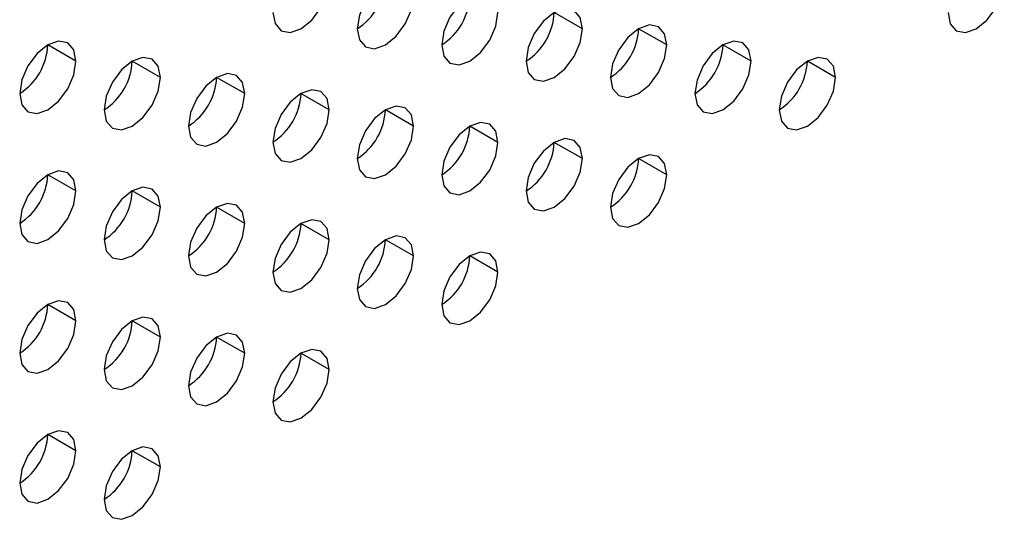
# Model space of a CAD drawing. Header units: millimetres. Extents: x 0 to 1118, y 0 to 864.
# Tile 294 of 397: x 984.31 to 986.79, y 689.38 to 690.63. Entities that reach past the tile are written whole.
import ezdxf

# ---------------------------------------------------------------- set-up
doc = ezdxf.new("R2010")
doc.units = ezdxf.units.MM

msp = doc.modelspace()

# ---------------------------------------------------------------- linework, layer by layer
at = {"color": 7, "linetype": 'Continuous', "lineweight": 25}
for p, q in [((985.7265, 690.6105), (985.6557, 690.6513)), ((985.9386, 690.5697), (985.8679, 690.6105)), ((984.4537, 690.529), (984.3829, 690.5698)), ((986.1507, 690.5288), (986.08, 690.5696)), ((984.6658, 690.4881), (984.5951, 690.5289)), ((986.3628, 690.488), (986.2921, 690.5288)), ((984.8779, 690.4473), (984.8072, 690.4881)), ((985.0901, 690.4064), (985.0193, 690.4473)), ((985.3022, 690.3656), (985.2315, 690.4064)), ((985.5143, 690.3247), (985.4436, 690.3656)), ((985.7265, 690.2839), (985.6557, 690.3247)), ((985.9386, 690.243), (985.8679, 690.2839)), ((984.4537, 690.2024), (984.3829, 690.2432)), ((984.6658, 690.1615), (984.5951, 690.2023)), ((984.8779, 690.1207), (984.8072, 690.1615)), ((985.0901, 690.0798), (985.0193, 690.1206)), ((985.3022, 690.039), (985.2315, 690.0798)), ((985.5143, 689.9981), (985.4436, 690.0389)), ((984.4537, 689.8757), (984.3829, 689.9166)), ((984.6658, 689.8349), (984.5951, 689.8757)), ((984.8779, 689.794), (984.8072, 689.8349)), ((985.0901, 689.7532), (985.0193, 689.794)), ((984.4537, 689.5491), (984.3829, 689.5899)), ((984.6658, 689.5083), (984.5951, 689.5491))]:
    msp.add_line(p, q, dxfattribs=at)
at = {"color": 7, "linetype": 'Continuous', "lineweight": 25, "flags": 128}
for points in [[(985.3022, 690.6922), (985.2968, 690.7203), (985.2815, 690.738), (985.2585, 690.7424), (985.2315, 690.733), (985.2044, 690.7112), (985.1815, 690.6803), (985.1661, 690.6449), (985.1608, 690.6106)], [(984.9486, 690.6514), (984.954, 690.6233), (984.9693, 690.6056), (984.9923, 690.6012), (985.0193, 690.6106), (985.0464, 690.6324), (985.0693, 690.6634), (985.0847, 690.6987), (985.0901, 690.733)], [(986.6457, 690.6512), (986.6511, 690.6231), (986.6664, 690.6055), (986.6893, 690.601), (986.7164, 690.6104), (986.7435, 690.6323), (986.7664, 690.6632), (986.7817, 690.6985), (986.7871, 690.7329)], [(985.1608, 690.6106), (985.1661, 690.5824), (985.1815, 690.5648), (985.2044, 690.5603), (985.2315, 690.5697), (985.2585, 690.5916), (985.2815, 690.6225), (985.2968, 690.6578), (985.3022, 690.6922)], [(985.5143, 690.6514), (985.5089, 690.6795), (985.4936, 690.6971), (985.4707, 690.7016), (985.4436, 690.6922), (985.4165, 690.6704), (985.3936, 690.6394), (985.3783, 690.6041), (985.3729, 690.5697)], [(985.3729, 690.5697), (985.3783, 690.5416), (985.3936, 690.5239), (985.4165, 690.5195), (985.4436, 690.5289), (985.4707, 690.5507), (985.4936, 690.5817), (985.5089, 690.617), (985.5143, 690.6514)], [(985.7265, 690.6105), (985.7211, 690.6386), (985.7057, 690.6563), (985.6828, 690.6607), (985.6557, 690.6513), (985.6287, 690.6295), (985.6057, 690.5986), (985.5904, 690.5632), (985.585, 690.5289)], [(985.9386, 690.5697), (985.9332, 690.5978), (985.9179, 690.6154), (985.8949, 690.6199), (985.8679, 690.6105), (985.8408, 690.5887), (985.8179, 690.5577), (985.8025, 690.5224), (985.7972, 690.488)], [(985.585, 690.5289), (985.5904, 690.5007), (985.6057, 690.4831), (985.6287, 690.4786), (985.6557, 690.488), (985.6828, 690.5099), (985.7057, 690.5408), (985.7211, 690.5762), (985.7265, 690.6105)], [(984.4537, 690.529), (984.4483, 690.5571), (984.4329, 690.5748), (984.41, 690.5792), (984.3829, 690.5698), (984.3559, 690.548), (984.3329, 690.517), (984.3176, 690.4817), (984.3122, 690.4473)], [(985.7972, 690.488), (985.8025, 690.4599), (985.8179, 690.4422), (985.8408, 690.4378), (985.8679, 690.4472), (985.8949, 690.469), (985.9179, 690.5), (985.9332, 690.5353), (985.9386, 690.5697)], [(986.1507, 690.5288), (986.1453, 690.557), (986.13, 690.5746), (986.1071, 690.5791), (986.08, 690.5696), (986.0529, 690.5478), (986.03, 690.5169), (986.0147, 690.4815), (986.0093, 690.4472)], [(984.3122, 690.4473), (984.3176, 690.4192), (984.3329, 690.4016), (984.3559, 690.3971), (984.3829, 690.4065), (984.41, 690.4283), (984.4329, 690.4593), (984.4483, 690.4946), (984.4537, 690.529)], [(984.6658, 690.4881), (984.6604, 690.5163), (984.6451, 690.5339), (984.6221, 690.5384), (984.5951, 690.529), (984.568, 690.5071), (984.5451, 690.4762), (984.5298, 690.4408), (984.5244, 690.4065)], [(986.0093, 690.4472), (986.0147, 690.419), (986.03, 690.4014), (986.0529, 690.3969), (986.08, 690.4063), (986.1071, 690.4282), (986.13, 690.4591), (986.1453, 690.4945), (986.1507, 690.5288)], [(986.3628, 690.488), (986.3575, 690.5161), (986.3421, 690.5337), (986.3192, 690.5382), (986.2921, 690.5288), (986.2651, 690.507), (986.2421, 690.476), (986.2268, 690.4407), (986.2214, 690.4063)], [(984.8779, 690.4473), (984.8725, 690.4754), (984.8572, 690.4931), (984.8343, 690.4975), (984.8072, 690.4881), (984.7802, 690.4663), (984.7572, 690.4353), (984.7419, 690.4), (984.7365, 690.3656)], [(984.5244, 690.4065), (984.5298, 690.3783), (984.5451, 690.3607), (984.568, 690.3562), (984.5951, 690.3657), (984.6221, 690.3875), (984.6451, 690.4184), (984.6604, 690.4538), (984.6658, 690.4881)], [(986.2214, 690.4063), (986.2268, 690.3782), (986.2421, 690.3605), (986.2651, 690.3561), (986.2921, 690.3655), (986.3192, 690.3873), (986.3421, 690.4183), (986.3575, 690.4536), (986.3628, 690.488)], [(984.7365, 690.3656), (984.7419, 690.3375), (984.7572, 690.3199), (984.7802, 690.3154), (984.8072, 690.3248), (984.8343, 690.3466), (984.8572, 690.3776), (984.8725, 690.4129), (984.8779, 690.4473)], [(985.0901, 690.4064), (985.0847, 690.4346), (985.0693, 690.4522), (985.0464, 690.4567), (985.0193, 690.4473), (984.9923, 690.4254), (984.9693, 690.3945), (984.954, 690.3591), (984.9486, 690.3248)], [(985.3022, 690.3656), (985.2968, 690.3937), (985.2815, 690.4114), (985.2585, 690.4158), (985.2315, 690.4064), (985.2044, 690.3846), (985.1815, 690.3536), (985.1661, 690.3183), (985.1608, 690.2839)], [(984.9486, 690.3248), (984.954, 690.2967), (984.9693, 690.279), (984.9923, 690.2746), (985.0193, 690.284), (985.0464, 690.3058), (985.0693, 690.3367), (985.0847, 690.3721), (985.0901, 690.4064)], [(985.5143, 690.3247), (985.5089, 690.3529), (985.4936, 690.3705), (985.4707, 690.375), (985.4436, 690.3656), (985.4165, 690.3437), (985.3936, 690.3128), (985.3783, 690.2775), (985.3729, 690.2431)], [(985.1608, 690.2839), (985.1661, 690.2558), (985.1815, 690.2382), (985.2044, 690.2337), (985.2315, 690.2431), (985.2585, 690.2649), (985.2815, 690.2959), (985.2968, 690.3312), (985.3022, 690.3656)], [(985.3729, 690.2431), (985.3783, 690.215), (985.3936, 690.1973), (985.4165, 690.1929), (985.4436, 690.2023), (985.4707, 690.2241), (985.4936, 690.255), (985.5089, 690.2904), (985.5143, 690.3247)], [(985.7265, 690.2839), (985.7211, 690.312), (985.7057, 690.3297), (985.6828, 690.3341), (985.6557, 690.3247), (985.6287, 690.3029), (985.6057, 690.2719), (985.5904, 690.2366), (985.585, 690.2023)], [(985.9386, 690.243), (985.9332, 690.2712), (985.9179, 690.2888), (985.8949, 690.2933), (985.8679, 690.2839), (985.8408, 690.262), (985.8179, 690.2311), (985.8025, 690.1958), (985.7972, 690.1614)], [(985.585, 690.2023), (985.5904, 690.1741), (985.6057, 690.1565), (985.6287, 690.152), (985.6557, 690.1614), (985.6828, 690.1833), (985.7057, 690.2142), (985.7211, 690.2495), (985.7265, 690.2839)], [(984.4537, 690.2024), (984.4483, 690.2305), (984.4329, 690.2481), (984.41, 690.2526), (984.3829, 690.2432), (984.3559, 690.2214), (984.3329, 690.1904), (984.3176, 690.1551), (984.3122, 690.1207)], [(985.7972, 690.1614), (985.8025, 690.1333), (985.8179, 690.1156), (985.8408, 690.1112), (985.8679, 690.1206), (985.8949, 690.1424), (985.9179, 690.1734), (985.9332, 690.2087), (985.9386, 690.243)], [(984.3122, 690.1207), (984.3176, 690.0926), (984.3329, 690.0749), (984.3559, 690.0705), (984.3829, 690.0799), (984.41, 690.1017), (984.4329, 690.1327), (984.4483, 690.168), (984.4537, 690.2024)], [(984.6658, 690.1615), (984.6604, 690.1897), (984.6451, 690.2073), (984.6221, 690.2117), (984.5951, 690.2023), (984.568, 690.1805), (984.5451, 690.1496), (984.5298, 690.1142), (984.5244, 690.0799)], [(984.8779, 690.1207), (984.8725, 690.1488), (984.8572, 690.1664), (984.8343, 690.1709), (984.8072, 690.1615), (984.7802, 690.1397), (984.7572, 690.1087), (984.7419, 690.0734), (984.7365, 690.039)], [(984.5244, 690.0799), (984.5298, 690.0517), (984.5451, 690.0341), (984.568, 690.0296), (984.5951, 690.039), (984.6221, 690.0609), (984.6451, 690.0918), (984.6604, 690.1272), (984.6658, 690.1615)], [(984.7365, 690.039), (984.7419, 690.0109), (984.7572, 689.9932), (984.7802, 689.9888), (984.8072, 689.9982), (984.8343, 690.02), (984.8572, 690.051), (984.8725, 690.0863), (984.8779, 690.1207)], [(985.0901, 690.0798), (985.0847, 690.108), (985.0693, 690.1256), (985.0464, 690.1301), (985.0193, 690.1207), (984.9923, 690.0988), (984.9693, 690.0679), (984.954, 690.0325), (984.9486, 689.9982)], [(984.9486, 689.9982), (984.954, 689.97), (984.9693, 689.9524), (984.9923, 689.9479), (985.0193, 689.9573), (985.0464, 689.9792), (985.0693, 690.0101), (985.0847, 690.0455), (985.0901, 690.0798)], [(985.3022, 690.039), (985.2968, 690.0671), (985.2815, 690.0848), (985.2585, 690.0892), (985.2315, 690.0798), (985.2044, 690.058), (985.1815, 690.027), (985.1661, 689.9917), (985.1608, 689.9573)], [(985.5143, 689.9981), (985.5089, 690.0263), (985.4936, 690.0439), (985.4707, 690.0484), (985.4436, 690.039), (985.4165, 690.0171), (985.3936, 689.9862), (985.3783, 689.9508), (985.3729, 689.9165)], [(985.1608, 689.9573), (985.1661, 689.9292), (985.1815, 689.9115), (985.2044, 689.9071), (985.2315, 689.9165), (985.2585, 689.9383), (985.2815, 689.9693), (985.2968, 690.0046), (985.3022, 690.039)], [(985.3729, 689.9165), (985.3783, 689.8883), (985.3936, 689.8707), (985.4165, 689.8662), (985.4436, 689.8756), (985.4707, 689.8975), (985.4936, 689.9284), (985.5089, 689.9638), (985.5143, 689.9981)], [(984.4537, 689.8757), (984.4483, 689.9039), (984.4329, 689.9215), (984.41, 689.926), (984.3829, 689.9166), (984.3559, 689.8947), (984.3329, 689.8638), (984.3176, 689.8285), (984.3122, 689.7941)], [(984.3122, 689.7941), (984.3176, 689.766), (984.3329, 689.7483), (984.3559, 689.7439), (984.3829, 689.7533), (984.41, 689.7751), (984.4329, 689.806), (984.4483, 689.8414), (984.4537, 689.8757)], [(984.6658, 689.8349), (984.6604, 689.863), (984.6451, 689.8807), (984.6221, 689.8851), (984.5951, 689.8757), (984.568, 689.8539), (984.5451, 689.8229), (984.5298, 689.7876), (984.5244, 689.7533)], [(984.5244, 689.7533), (984.5298, 689.7251), (984.5451, 689.7075), (984.568, 689.703), (984.5951, 689.7124), (984.6221, 689.7343), (984.6451, 689.7652), (984.6604, 689.8005), (984.6658, 689.8349)], [(984.8779, 689.794), (984.8725, 689.8222), (984.8572, 689.8398), (984.8343, 689.8443), (984.8072, 689.8349), (984.7802, 689.813), (984.7572, 689.7821), (984.7419, 689.7468), (984.7365, 689.7124)], [(985.0901, 689.7532), (985.0847, 689.7813), (985.0693, 689.799), (985.0464, 689.8034), (985.0193, 689.794), (984.9923, 689.7722), (984.9693, 689.7413), (984.954, 689.7059), (984.9486, 689.6716)], [(984.7365, 689.7124), (984.7419, 689.6843), (984.7572, 689.6666), (984.7802, 689.6622), (984.8072, 689.6716), (984.8343, 689.6934), (984.8572, 689.7244), (984.8725, 689.7597), (984.8779, 689.794)], [(984.9486, 689.6716), (984.954, 689.6434), (984.9693, 689.6258), (984.9923, 689.6213), (985.0193, 689.6307), (985.0464, 689.6526), (985.0693, 689.6835), (985.0847, 689.7188), (985.0901, 689.7532)], [(984.4537, 689.5491), (984.4483, 689.5773), (984.4329, 689.5949), (984.41, 689.5994), (984.3829, 689.59), (984.3559, 689.5681), (984.3329, 689.5372), (984.3176, 689.5018), (984.3122, 689.4675)], [(984.6658, 689.5083), (984.6604, 689.5364), (984.6451, 689.5541), (984.6221, 689.5585), (984.5951, 689.5491), (984.568, 689.5273), (984.5451, 689.4963), (984.5298, 689.461), (984.5244, 689.4266)], [(984.3122, 689.4675), (984.3176, 689.4393), (984.3329, 689.4217), (984.3559, 689.4172), (984.3829, 689.4267), (984.41, 689.4485), (984.4329, 689.4794), (984.4483, 689.5148), (984.4537, 689.5491)], [(984.5244, 689.4266), (984.5298, 689.3985), (984.5451, 689.3809), (984.568, 689.3764), (984.5951, 689.3858), (984.6221, 689.4076), (984.6451, 689.4386), (984.6604, 689.4739), (984.6658, 689.5083)]]:
    msp.add_lwpolyline(points, dxfattribs=at)
at = {"color": 7, "linetype": 'Continuous', "lineweight": 25}
for centre in [(985.078, 690.74), (985.2901, 690.6992), (985.5022, 690.6583), (985.7144, 690.6175), (984.2294, 690.5768), (985.9265, 690.5766), (984.4416, 690.5359), (986.1386, 690.5358), (984.6537, 690.4951), (984.8658, 690.4542), (985.078, 690.4134), (985.2901, 690.3725), (985.5022, 690.3317), (985.7144, 690.2909), (984.2294, 690.2502), (984.4416, 690.2093), (984.6537, 690.1685), (984.8658, 690.1276), (985.078, 690.0868), (985.2901, 690.0459), (984.2294, 689.9235), (984.4416, 689.8827), (984.6537, 689.8419), (984.8658, 689.801), (984.2294, 689.5969), (984.4416, 689.5561)]:
    msp.add_arc(centre, 0.1537, 302.6055, 357.3945, dxfattribs=at)

doc.saveas('drawing.dxf')
